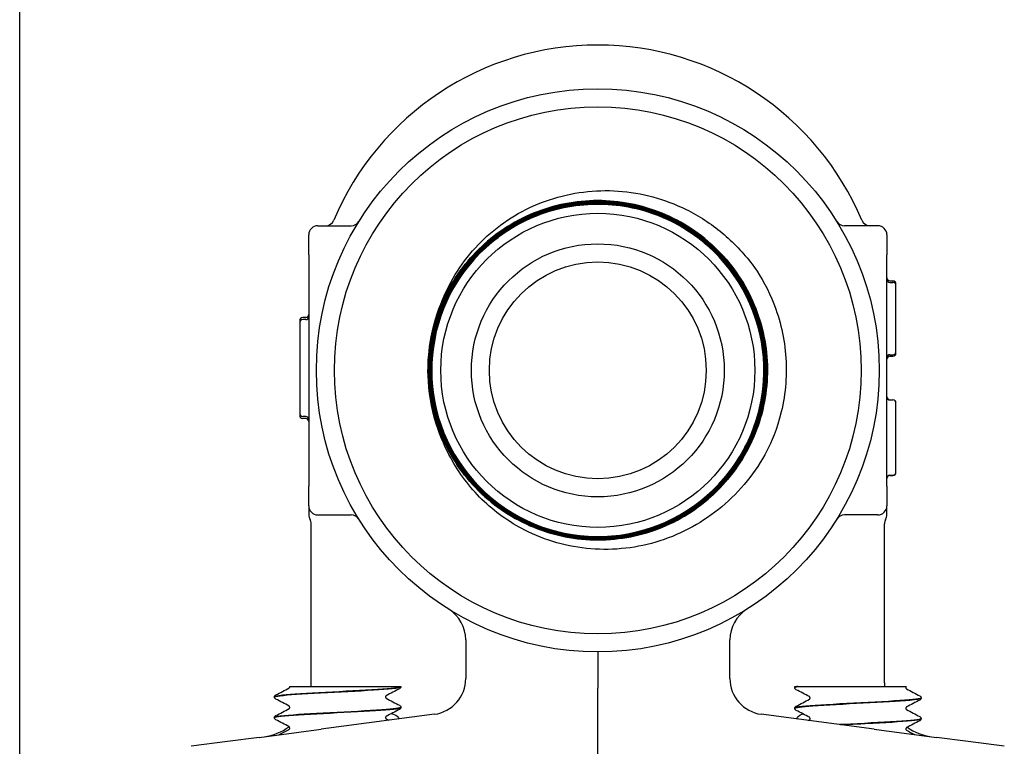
# Model space of a CAD drawing. Header units: inches. Extents: x 36 to 1719, y -84 to 1122.
# Tile 528 of 571: x 948.42 to 951.82, y 869 to 871.52. Entities that reach past the tile are written whole.
import ezdxf

# ---------------------------------------------------------------- set-up
doc = ezdxf.new("R2010")
doc.units = ezdxf.units.IN
doc.header["$LTSCALE"] = 48
doc.header["$MEASUREMENT"] = 0
doc.layers.add('Visible (ANSI)', color=7, linetype='Continuous', lineweight=30)

msp = doc.modelspace()

# ---------------------------------------------------------------- linework, layer by layer
at = {"layer": 'Visible (ANSI)'}
for p, q in [((948.41768, 864.36474), (948.41768, 888.4914)), ((949.44893, 870.8039), (949.56457, 870.8039)), ((951.38643, 870.8039), (951.27079, 870.8039)), ((949.41768, 870.7039), (949.41768, 870.77265)), ((951.41768, 870.77265), (951.41768, 870.7039)), ((949.41768, 870.7039), (949.41768, 870.57138)), ((951.41768, 870.57138), (951.41768, 870.7039)), ((951.4281, 870.61326), (951.43852, 870.61326)), ((951.4281, 870.60799), (951.43852, 870.60799)), ((949.41768, 870.57138), (949.41768, 870.03641)), ((951.41768, 870.03641), (951.41768, 870.57138)), ((951.44893, 870.59757), (951.44893, 870.60284)), ((951.44893, 870.36841), (951.44893, 870.59757)), ((949.38643, 870.47605), (949.38643, 870.46899)), ((949.38643, 870.46899), (949.38643, 870.15483)), ((949.40727, 870.48647), (949.39685, 870.48647)), ((949.40727, 870.47941), (949.39685, 870.47941)), ((951.44893, 870.36334), (951.44893, 870.36844)), ((951.4281, 870.35799), (951.43852, 870.35799)), ((951.4281, 870.35292), (951.43852, 870.35292)), ((951.4281, 870.20204), (951.43852, 870.20204)), ((951.4281, 870.20164), (951.43852, 870.20164)), ((951.44893, 870.19122), (951.44893, 870.19163)), ((951.44893, 870.07137), (951.44893, 870.19122)), ((949.38643, 870.15486), (949.38643, 870.14777)), ((949.40727, 870.14441), (949.39685, 870.14441)), ((949.40727, 870.13735), (949.39685, 870.13735)), ((951.44893, 869.95172), (951.44893, 870.07137)), ((949.41768, 870.03641), (949.41768, 869.9039)), ((951.41768, 869.9039), (951.41768, 870.03641)), ((951.4281, 869.94131), (951.43852, 869.94131)), ((951.4281, 869.9407), (951.43852, 869.9407)), ((951.44893, 869.95111), (951.44893, 869.95172)), ((949.41768, 869.83515), (949.41768, 869.9039)), ((951.41768, 869.9039), (951.41768, 869.83515)), ((949.41768, 869.83515), (949.41768, 869.80455)), ((951.41768, 869.80471), (951.41768, 869.83515)), ((949.44893, 869.8039), (949.56457, 869.8039)), ((951.38643, 869.8039), (951.27079, 869.8039)), ((949.42643, 869.22297), (949.42643, 869.77265)), ((951.40893, 869.22297), (951.40893, 869.77265)), ((949.9609, 869.37181), (949.9609, 869.23852)), ((950.87446, 869.23852), (950.87446, 869.37181)), ((950.41768, 869.33015), (950.41768, 869.20527)), ((949.35189, 869.21015), (949.35189, 869.21015)), ((949.35189, 869.21015), (949.3717, 869.21015)), ((949.3717, 869.21015), (949.70469, 869.21015)), ((949.70469, 869.21015), (949.73639, 869.21015)), ((949.73643, 869.21015), (949.73639, 869.21015)), ((949.73643, 869.20971), (949.73643, 869.21015)), ((951.09893, 869.20653), (951.09893, 869.2072)), ((951.09968, 869.21015), (951.10622, 869.21015)), ((951.10988, 869.21015), (951.10622, 869.21015)), ((951.10988, 869.21015), (951.17004, 869.21015)), ((951.17004, 869.21015), (951.48244, 869.21015)), ((951.48244, 869.21015), (951.48448, 869.21015)), ((949.29893, 869.17396), (949.29893, 869.17463)), ((950.41768, 868.4289), (950.41768, 869.20527)), ((949.73643, 869.13821), (949.73643, 869.13888)), ((951.53643, 869.17078), (951.53643, 869.17145)), ((949.85222, 869.11459), (949.4612, 869.06311)), ((951.37416, 869.06311), (950.98315, 869.11459)), ((951.09893, 869.13503), (951.09893, 869.1357)), ((949.29893, 869.10246), (949.29893, 869.10313)), ((951.53643, 869.09928), (951.53643, 869.09995)), ((949.24637, 869.03483), (949.4612, 869.06311)), ((951.37416, 869.06311), (951.58899, 869.03483)), ((949.13657, 869.02037), (949.01143, 869.0039)), ((949.24637, 869.03483), (949.13657, 869.02037)), ((951.6988, 869.02037), (951.58899, 869.03483)), ((951.82393, 869.0039), (951.6988, 869.02037))]:
    msp.add_line(p, q, dxfattribs=at)
for radius in [0.97375, 0.91125, 0.54316, 0.4375, 0.375]:
    msp.add_circle((950.41768, 870.3039), radius, dxfattribs=at)
for centre, radius, start, end in [((950.41768, 870.43765), 0.99125, 22.87693, 157.12307), ((950.41768, 870.3039), 0.57441, 319.86113, 316.72231), ((949.47561, 870.83515), 0.03125, 270, 337.12307), ((949.56457, 870.83515), 0.03125, 270, 328.08862), ((951.27079, 870.83515), 0.03125, 211.91138, 270), ((951.35975, 870.83515), 0.03125, 202.87693, 270), ((949.44893, 870.77265), 0.03125, 90, 180), ((951.38643, 870.77265), 0.03125, 0, 90), ((951.4281, 870.62367), 0.01042, 180, 270), ((951.4281, 870.61841), 0.01042, 180, 270), ((951.43852, 870.60284), 0.01042, 0, 90), ((951.43852, 870.59757), 0.01042, 0, 90), ((949.39685, 870.47605), 0.01042, 90, 180), ((949.39685, 870.46899), 0.01042, 90, 180), ((949.40727, 870.49688), 0.01042, 270, 0), ((949.40727, 870.48983), 0.01042, 270, 0), ((951.43852, 870.36841), 0.01042, 270, 0), ((951.4281, 870.34757), 0.01042, 90, 180), ((951.4281, 870.34251), 0.01042, 90, 180), ((951.43852, 870.36334), 0.01042, 270, 0), ((950.41768, 870.3039), 0.5875, 178.62118, 181.76001), ((951.4281, 870.21246), 0.01042, 180, 270), ((951.4281, 870.21205), 0.01042, 180, 270), ((951.43852, 870.19163), 0.01042, 0, 90), ((951.43852, 870.19122), 0.01042, 0, 90), ((949.39685, 870.15483), 0.01042, 180, 270), ((949.39685, 870.14777), 0.01042, 180, 270), ((949.40727, 870.13399), 0.01042, 0, 90), ((949.40727, 870.12693), 0.01042, 0, 90), ((950.41768, 870.3039), 0.57441, 316.72231, 319.86113), ((951.4281, 869.93089), 0.01042, 90, 180), ((951.4281, 869.93028), 0.01042, 90, 180), ((951.43852, 869.95172), 0.01042, 270, 0), ((951.43852, 869.95111), 0.01042, 270, 0), ((949.44893, 869.83515), 0.03125, 180, 270), ((951.38643, 869.83515), 0.03125, 270, 0), ((949.44893, 869.80454), 0.03125, 180, 210.68342), ((949.39518, 869.77265), 0.03125, 0, 30.68342), ((949.56457, 869.77265), 0.03125, 31.91138, 90), ((951.27079, 869.77265), 0.03125, 90, 148.08862), ((951.44018, 869.77265), 0.03125, 149.31658, 180), ((951.38643, 869.80454), 0.03125, 329.31658, 0), ((949.8359, 869.37181), 0.125, 0, 58.02878), ((950.99946, 869.37181), 0.125, 121.97122, 180), ((949.23893, 869.22297), 0.1875, 356.07978, 0), ((949.8359, 869.23852), 0.125, 277.5, 0), ((950.99946, 869.23852), 0.125, 180, 262.5), ((951.59643, 869.22297), 0.1875, 180, 183.92022), ((949.23893, 869.22297), 0.1875, 277.5, 306.16215), ((951.59643, 869.22297), 0.1875, 234.79985, 262.5)]:
    msp.add_arc(centre, radius, start, end, dxfattribs=at)
for points, knots in [([(949.90337, 870.59684), (949.93863, 870.66605), (949.98718, 870.72763), (950.10606, 870.82984), (950.17558, 870.86907), (950.327, 870.91938), (950.40761, 870.92946), (950.56958, 870.91832), (950.64934, 870.89668), (950.76744, 870.83845), (950.80935, 870.81125), (950.8864, 870.74737), (950.9212, 870.71082), (950.95142, 870.67062)], [0, 0, 0, 0, 0.5918694, 0.5918694, 1.1941403, 1.1941403, 1.8068093, 1.8068093, 2.4298728, 2.4298728, 2.8087072, 2.8087072, 3.1913265, 3.1913265, 3.1913265, 3.1913265]), ([(949.83046, 870.28585), (949.82814, 870.36234), (949.84079, 870.43854), (949.89458, 870.58179), (949.93521, 870.64747), (950.03936, 870.75955), (950.10187, 870.80488), (950.24076, 870.869), (950.3158, 870.88718), (950.4686, 870.89375), (950.54491, 870.88209), (950.68874, 870.83015), (950.75489, 870.79038), (950.86821, 870.68773), (950.91429, 870.62583), (950.98013, 870.48786), (950.99925, 870.41311), (951.00776, 870.2605), (950.99706, 870.18409), (950.94699, 870.03971), (950.90809, 869.9731), (950.80695, 869.85856), (950.74568, 869.81173), (950.60864, 869.74419), (950.53419, 869.72413), (950.38179, 869.7137), (950.30531, 869.72341), (950.16039, 869.77162), (950.09334, 869.80965), (949.97761, 869.90927), (949.93003, 869.9699), (949.8608, 870.10598), (949.83981, 870.18013), (949.82745, 870.33228), (949.83619, 870.40883), (949.88253, 870.55425), (949.91968, 870.62174), (950.01776, 870.73865), (950.07774, 870.78697), (950.21285, 870.85787), (950.28667, 870.87978), (950.43856, 870.89406), (950.51516, 870.8863), (950.66107, 870.84184), (950.72898, 870.80557), (950.84705, 870.70905), (950.89609, 870.64972), (950.96865, 870.51561), (950.99148, 870.44211), (951.00768, 870.29052), (951.00089, 870.21387), (950.95832, 870.06751), (950.92294, 869.99919), (950.82798, 869.87998), (950.76932, 869.83022), (950.63623, 869.75601), (950.56307, 869.73226), (950.41179, 869.71416), (950.33512, 869.71997), (950.18832, 869.76066), (950.1196, 869.79515), (949.99927, 869.88852), (949.94881, 869.94651), (949.87296, 870.07857), (949.8483, 870.15136), (949.82829, 870.3023), (949.83313, 870.379), (949.87193, 870.52621), (949.90552, 870.59531), (949.9973, 870.71674), (950.05461, 870.7679), (950.18561, 870.84537), (950.25804, 870.87093), (950.40862, 870.89284), (950.48532, 870.88898), (950.63291, 870.85207), (950.70239, 870.81938), (950.8249, 870.72921), (950.87675, 870.67259), (950.95582, 870.54267), (950.98228, 870.47061), (951.00608, 870.32042), (951.0032, 870.24373), (950.96819, 870.09577), (950.9364, 870.02593), (950.84784, 869.90237), (950.79192, 869.84984), (950.6631, 869.76918), (950.59143, 869.74182), (950.44165, 869.71614), (950.36497, 869.71804), (950.21668, 869.75115), (950.14649, 869.78203), (950.0219, 869.86896), (949.9687, 869.92417), (949.88646, 870.05188), (949.85822, 870.12315), (949.83065, 870.2725), (949.83159, 870.34914), (949.86279, 870.49774), (949.89276, 870.56828), (949.97804, 870.69388), (950.03254, 870.74774), (950.15911, 870.83153), (950.22998, 870.86066), (950.37886, 870.89011), (950.45546, 870.89014), (950.60435, 870.86084), (950.67522, 870.83179), (950.80181, 870.74816), (950.85632, 870.69438), (950.94166, 870.56896), (950.97166, 870.49852), (951.00297, 870.35012), (951.00398, 870.27357), (950.97659, 870.12442), (950.94846, 870.05324), (950.86649, 869.92568), (950.81344, 869.87052), (950.6892, 869.78366), (950.61919, 869.75279), (950.47129, 869.71962), (950.39481, 869.71764), (950.24542, 869.74312), (950.17393, 869.77033), (950.04543, 869.85062), (949.98964, 869.90293), (949.90127, 870.02599), (949.86952, 870.09555), (949.83451, 870.24293), (949.83156, 870.31932), (949.85513, 870.46893), (949.88142, 870.54071), (949.96002, 870.67014), (950.01158, 870.72655), (950.13343, 870.81642), (950.20254, 870.84902), (950.34937, 870.88587), (950.42567, 870.88978), (950.57546, 870.86813), (950.64752, 870.84277), (950.77785, 870.76587), (950.83488, 870.71506), (950.92622, 870.59444), (950.95968, 870.52579), (950.99837, 870.37954), (951.00324, 870.30334), (950.9835, 870.15338), (950.95908, 870.08105), (950.88388, 869.94984), (950.83383, 869.89222), (950.71445, 869.79941), (950.64628, 869.76511), (950.50063, 869.72459), (950.42455, 869.71876), (950.27444, 869.73658), (950.20186, 869.76007), (950.06979, 869.83355), (950.01157, 869.88284), (949.91732, 870.00095), (949.88218, 870.06864), (949.83985, 870.21367), (949.83306, 870.28963), (949.84897, 870.43984), (949.87152, 870.51267), (949.94327, 870.64557), (949.99179, 870.70438), (950.10862, 870.80006), (950.17581, 870.83602), (950.3202, 870.88016), (950.39601, 870.88792), (950.54632, 870.87392), (950.61939, 870.85231), (950.7531, 870.78229), (950.81247, 870.73456), (950.90956, 870.61902), (950.94635, 870.55233), (950.99229, 870.40861), (951.001, 870.33295), (950.98892, 870.18257), (950.96825, 870.10929), (950.89997, 869.97479), (950.85303, 869.91485), (950.73881, 869.81637), (950.67263, 869.77876), (950.52959, 869.73103), (950.4541, 869.72137), (950.30368, 869.73154), (950.23019, 869.75127), (950.09492, 869.81779), (950.03444, 869.86394), (949.93458, 869.97683), (949.89616, 870.04248), (949.84666, 870.18481), (949.83605, 870.26012), (949.8443, 870.41056), (949.86308, 870.48425), (949.92784, 870.62026), (949.97319, 870.68129), (950.08473, 870.78251), (950.14985, 870.82173), (950.29145, 870.873), (950.36657, 870.88455), (950.51701, 870.87821), (950.59088, 870.86037), (950.72761, 870.79739), (950.78917, 870.75284), (950.89172, 870.64267), (950.93174, 870.57809), (950.98477, 870.43725), (950.99727, 870.36233), (950.99283, 870.21192), (950.97594, 870.13788), (950.91474, 870.00045), (950.871, 869.93837), (950.76221, 869.8345), (950.69819, 869.79369), (950.55812, 869.73892), (950.48341, 869.72548), (950.33306, 869.72801), (950.25885, 869.74394), (950.12075, 869.80336), (950.05816, 869.84628), (949.95299, 869.95368), (949.9114, 870.01714), (949.85489, 870.15641), (949.84052, 870.23089), (949.84114, 870.38117), (949.85612, 870.45552), (949.91375, 870.59427), (949.95585, 870.65735), (950.06184, 870.76381), (950.12472, 870.80618), (950.26317, 870.8644), (950.33742, 870.87971), (950.48759, 870.881), (950.56208, 870.86696), (950.70146, 870.81113), (950.76503, 870.76987), (950.87275, 870.66531), (950.91588, 870.60301), (950.97582, 870.46539), (950.99206, 870.39139), (950.99524, 870.24135), (950.98216, 870.16674), (950.92814, 870.02675), (950.88771, 869.96271), (950.78459, 869.85374), (950.72288, 869.80985), (950.58613, 869.74821), (950.51239, 869.73105), (950.36249, 869.72597), (950.28777, 869.73809), (950.1472, 869.79031), (950.08269, 869.82989), (949.9725, 869.93156), (949.92786, 869.99266), (949.86454, 870.12854), (949.84646, 870.20201), (949.83948, 870.35173), (949.85065, 870.42655), (949.90104, 870.56768), (949.93978, 870.63264), (950.03998, 870.74404), (950.10047, 870.78942), (950.23545, 870.85441), (950.30863, 870.87341), (950.45815, 870.88228), (950.53306, 870.87207), (950.67472, 870.8235), (950.74013, 870.78561), (950.85272, 870.6869), (950.89883, 870.62702), (950.96548, 870.49297), (950.9854, 870.42008), (950.99615, 870.27078), (950.98689, 870.1958), (950.94052, 870.05475), (950.90429, 869.98987), (950.85681, 869.93361)], [0, 0, 0, 0, 0.5832189, 0.5832189, 1.1663464, 1.1663464, 1.7493825, 1.7493825, 2.3323271, 2.3323271, 2.9151804, 2.9151804, 3.4979422, 3.4979422, 4.0806126, 4.0806126, 4.6631916, 4.6631916, 5.2456792, 5.2456792, 5.8280754, 5.8280754, 6.4103801, 6.4103801, 6.9925935, 6.9925935, 7.5747154, 7.5747154, 8.1567459, 8.1567459, 8.738685, 8.738685, 9.3205327, 9.3205327, 9.9022889, 9.9022889, 10.4839537, 10.4839537, 11.0655271, 11.0655271, 11.6470091, 11.6470091, 12.2283997, 12.2283997, 12.8096989, 12.8096989, 13.3909066, 13.3909066, 13.9720229, 13.9720229, 14.5530478, 14.5530478, 15.1339813, 15.1339813, 15.7148233, 15.7148233, 16.295574, 16.295574, 16.8762332, 16.8762332, 17.456801, 17.456801, 18.0372773, 18.0372773, 18.6176623, 18.6176623, 19.1979558, 19.1979558, 19.7781579, 19.7781579, 20.3582685, 20.3582685, 20.9382878, 20.9382878, 21.5182156, 21.5182156, 22.098052, 22.098052, 22.677797, 22.677797, 23.2574505, 23.2574505, 23.8370126, 23.8370126, 24.4164833, 24.4164833, 24.9958626, 24.9958626, 25.5751504, 25.5751504, 26.1543469, 26.1543469, 26.7334519, 26.7334519, 27.3124654, 27.3124654, 27.8913876, 27.8913876, 28.4702183, 28.4702183, 29.0489575, 29.0489575, 29.6276054, 29.6276054, 30.2061618, 30.2061618, 30.7846268, 30.7846268, 31.3630004, 31.3630004, 31.9412825, 31.9412825, 32.5194732, 32.5194732, 33.0975725, 33.0975725, 33.6755803, 33.6755803, 34.2534967, 34.2534967, 34.8313217, 34.8313217, 35.4090552, 35.4090552, 35.9866974, 35.9866974, 36.564248, 36.564248, 37.1417073, 37.1417073, 37.7190751, 37.7190751, 38.2963515, 38.2963515, 38.8735364, 38.8735364, 39.45063, 39.45063, 40.027632, 40.027632, 40.6045427, 40.6045427, 41.1813619, 41.1813619, 41.7580897, 41.7580897, 42.334726, 42.334726, 42.9112709, 42.9112709, 43.4877244, 43.4877244, 44.0640864, 44.0640864, 44.640357, 44.640357, 45.2165362, 45.2165362, 45.7926239, 45.7926239, 46.3686202, 46.3686202, 46.9445251, 46.9445251, 47.5203385, 47.5203385, 48.0960604, 48.0960604, 48.671691, 48.671691, 49.2472301, 49.2472301, 49.8226777, 49.8226777, 50.398034, 50.398034, 50.9732987, 50.9732987, 51.5484721, 51.5484721, 52.123554, 52.123554, 52.6985444, 52.6985444, 53.2734434, 53.2734434, 53.848251, 53.848251, 54.4229671, 54.4229671, 54.9975918, 54.9975918, 55.5721251, 55.5721251, 56.1465669, 56.1465669, 56.7209172, 56.7209172, 57.2951761, 57.2951761, 57.8693436, 57.8693436, 58.4434196, 58.4434196, 59.0174042, 59.0174042, 59.5912974, 59.5912974, 60.1650991, 60.1650991, 60.7388093, 60.7388093, 61.3124281, 61.3124281, 61.8859555, 61.8859555, 62.4593914, 62.4593914, 63.0327359, 63.0327359, 63.6059889, 63.6059889, 64.1791505, 64.1791505, 64.7522206, 64.7522206, 65.3251993, 65.3251993, 65.8980865, 65.8980865, 66.4708823, 66.4708823, 67.0435866, 67.0435866, 67.6161995, 67.6161995, 68.1887209, 68.1887209, 68.7611509, 68.7611509, 69.3334894, 69.3334894, 69.9057365, 69.9057365, 70.4778922, 70.4778922, 71.0499563, 71.0499563, 71.6219291, 71.6219291, 72.1938104, 72.1938104, 72.7656002, 72.7656002, 73.3372986, 73.3372986, 73.9089055, 73.9089055, 74.480421, 74.480421, 75.051845, 75.051845, 75.6231776, 75.6231776, 76.1944187, 76.1944187, 76.7655683, 76.7655683, 77.3366265, 77.3366265, 77.9075933, 77.9075933, 78.4784686, 78.4784686, 79.0492524, 79.0492524, 79.6199448, 79.6199448, 80.1815227, 80.1815227, 80.1815227, 80.1815227]), ([(950.83587, 869.91012), (950.85896, 869.93461), (950.8799, 869.96115), (950.93941, 870.05204), (950.96777, 870.12206), (950.99606, 870.26903), (950.99571, 870.34459), (950.96606, 870.49132), (950.93704, 870.56109), (950.85388, 870.68559), (950.80053, 870.73913), (950.6763, 870.82273), (950.6066, 870.852), (950.4599, 870.88217), (950.3843, 870.88278), (950.23711, 870.85497), (950.16692, 870.82682), (950.0413, 870.74519), (949.98706, 870.69248), (949.90183, 870.56924), (949.87166, 870.49987), (949.83961, 870.35347), (949.83805, 870.27783), (949.864, 870.1302), (949.89128, 870.05963), (949.97137, 869.93289), (950.02341, 869.87795), (950.14565, 869.79111), (950.21467, 869.76005), (950.36075, 869.72613), (950.43641, 869.7236), (950.58445, 869.7477), (950.65542, 869.7741), (950.78324, 869.85262), (950.83887, 869.904), (950.92731, 870.0252), (950.95927, 870.09387), (950.99506, 870.23961), (950.99855, 870.31528), (950.97632, 870.46371), (950.9508, 870.53505), (950.87385, 870.66394), (950.82315, 870.72026), (950.703, 870.81029), (950.6347, 870.84313), (950.48933, 870.8808), (950.41366, 870.88525), (950.26486, 870.86488), (950.19316, 870.84026), (950.06321, 870.7649), (950.00622, 870.71488), (949.91462, 870.5958), (949.88089, 870.52787), (949.84136, 870.3829), (949.83595, 870.30725), (949.85444, 870.1581), (949.87817, 870.08604), (949.95192, 869.95507), (950.00125, 869.89742), (950.11923, 869.80425), (950.18677, 869.76964), (950.33132, 869.72825), (950.40695, 869.72188), (950.55642, 869.73848), (950.62882, 869.76131), (950.7608, 869.83345), (950.81911, 869.88207), (950.91383, 869.99894), (950.94932, 870.06608), (950.99256, 870.21019), (950.9999, 870.28578), (950.98518, 870.43554), (950.96325, 870.50827), (950.89275, 870.64124), (950.84484, 870.70021), (950.7291, 870.79646), (950.66238, 870.83282), (950.51874, 870.87792), (950.44319, 870.88622), (950.29316, 870.87339), (950.22011, 870.85237), (950.08617, 870.78352), (950.02656, 870.73633), (949.92879, 870.62175), (949.89156, 870.55545), (949.84461, 870.41229), (949.83535, 870.33681), (949.84629, 870.18653), (949.86639, 870.11317), (949.93358, 869.97828), (949.98004, 869.91804), (950.09345, 869.81875), (950.15932, 869.78066), (950.30196, 869.73188), (950.37736, 869.72165), (950.52787, 869.73069), (950.60153, 869.74987), (950.73735, 869.81539), (950.79821, 869.86111), (950.89899, 869.97333), (950.93794, 870.03875), (950.98856, 870.18085), (950.99975, 870.25617), (950.99262, 870.40688), (950.97436, 870.48082), (950.91052, 870.61755), (950.86555, 870.67903), (950.75455, 870.78129), (950.68958, 870.82109), (950.54804, 870.87354), (950.47282, 870.88569), (950.32194, 870.88047), (950.24772, 870.86314), (950.11011, 870.801), (950.04802, 870.75678), (949.94429, 870.64701), (949.90365, 870.58251), (949.84937, 870.44156), (949.83626, 870.36645), (949.83957, 870.21541), (949.85597, 870.14094), (949.9164, 870.00245), (949.95986, 869.93977), (950.06837, 869.83459), (950.13238, 869.79311), (950.27273, 869.73701), (950.34772, 869.72293), (950.49888, 869.72433), (950.57361, 869.7398), (950.71294, 869.7985), (950.77621, 869.84119), (950.88282, 869.94843), (950.92514, 870.01196), (950.98306, 870.15167), (950.99809, 870.22653), (950.99861, 870.37779), (950.98408, 870.45276), (950.92711, 870.59291), (950.8852, 870.65676), (950.77925, 870.76479), (950.71623, 870.80794), (950.57717, 870.86766), (950.50246, 870.88365), (950.35112, 870.88609), (950.27592, 870.87251), (950.13497, 870.81728), (950.07056, 870.77616), (949.96111, 870.67152), (949.91714, 870.60901), (949.85562, 870.47063), (949.83867, 870.39608), (949.83431, 870.24468), (949.84695, 870.16928), (949.90042, 870.02754), (949.94075, 869.96257), (950.04406, 869.85174), (950.10605, 869.80694), (950.24373, 869.74363), (950.3181, 869.72573), (950.46953, 869.71945), (950.54514, 869.73113), (950.68763, 869.78283), (950.75315, 869.82236), (950.86536, 869.92432), (950.91097, 869.98578), (950.97606, 870.12273), (950.99491, 870.19692), (951.00312, 870.34836), (950.99239, 870.42416), (950.94247, 870.56739), (950.90375, 870.63345), (950.80315, 870.74701), (950.74224, 870.79343), (950.60603, 870.86029), (950.53205, 870.8801), (950.38063, 870.89023), (950.30465, 870.88046), (950.1607, 870.83232), (950.09411, 870.79442), (949.97921, 870.69521), (949.932, 870.63485), (949.86336, 870.49942), (949.84261, 870.42564), (949.83054, 870.27426), (949.83936, 870.19812), (949.8857, 870.05348), (949.92278, 869.98637), (950.02058, 869.87014), (950.08038, 869.82214), (950.21502, 869.75175), (950.28857, 869.73004), (950.43988, 869.71605), (950.51618, 869.72391), (950.66149, 869.76843), (950.72911, 869.80468), (950.84664, 869.90107), (950.89543, 869.96029), (950.96757, 870.09411), (950.99022, 870.16743), (951.00614, 870.31865), (950.99925, 870.39509), (950.95654, 870.54105), (950.92113, 870.60916), (950.82618, 870.72799), (950.76755, 870.77756), (950.63457, 870.85144), (950.56149, 870.87503), (950.41039, 870.89288), (950.33382, 870.88695), (950.18723, 870.84607), (950.11863, 870.81151), (949.99854, 870.71801), (949.94819, 870.65998), (949.87259, 870.52786), (949.84805, 870.45504), (949.82828, 870.30408), (949.83323, 870.22738), (949.87227, 870.0802), (949.90599, 870.01112), (949.99801, 869.88977), (950.05544, 869.83867), (950.18668, 869.76134), (950.25923, 869.73586), (950.41002, 869.71416), (950.48682, 869.71815), (950.63458, 869.75534), (950.70413, 869.7882), (950.82671, 869.87873), (950.87858, 869.93555), (950.95761, 870.06588), (950.98402, 870.13814), (951.00765, 870.28874), (951.00464, 870.36564), (950.9693, 870.51395), (950.93731, 870.58396), (950.84828, 870.70776), (950.79209, 870.76038), (950.66269, 870.84111), (950.59072, 870.86845), (950.44033, 870.89401), (950.36336, 870.89197), (950.21451, 870.85849), (950.14406, 870.82737), (950.01906, 870.73986), (949.9657, 870.68431), (949.88327, 870.55587), (949.855, 870.4842), (949.82753, 870.33405), (949.82859, 870.25701), (949.8602, 870.10765), (949.89044, 870.03677), (949.97641, 869.91058), (950.03132, 869.85649), (950.15879, 869.77239), (950.23013, 869.74319), (950.38002, 869.71379), (950.45712, 869.71388), (950.60696, 869.74361), (950.67827, 869.77297), (950.80561, 869.85738), (950.86044, 869.91163), (950.9462, 870.03811), (950.97632, 870.10913), (951.00764, 870.25872), (951.00853, 870.33586), (950.98069, 870.48617), (950.95222, 870.55789), (950.86937, 870.68638), (950.81579, 870.74192), (950.69033, 870.82934), (950.61966, 870.86038), (950.47038, 870.89361), (950.3932, 870.89549), (950.24246, 870.86954), (950.17034, 870.84196), (950.04072, 870.7607), (949.98447, 870.70779), (949.90587, 870.59799), (949.8791, 870.54557), (949.84196, 870.43454), (949.83178, 870.37656), (949.83035, 870.31803)], [24.7442257, 24.7442257, 24.7442257, 24.7442257, 25.0019287, 25.0019287, 25.572211, 25.572211, 26.1425846, 26.1425846, 26.7130496, 26.7130496, 27.283606, 27.283606, 27.8542538, 27.8542538, 28.4249929, 28.4249929, 28.9958235, 28.9958235, 29.5667455, 29.5667455, 30.1377589, 30.1377589, 30.7088637, 30.7088637, 31.2800598, 31.2800598, 31.8513474, 31.8513474, 32.4227264, 32.4227264, 32.9941967, 32.9941967, 33.5657585, 33.5657585, 34.1374116, 34.1374116, 34.7091561, 34.7091561, 35.2809921, 35.2809921, 35.8529194, 35.8529194, 36.4249381, 36.4249381, 36.9970482, 36.9970482, 37.5692497, 37.5692497, 38.1415426, 38.1415426, 38.7139268, 38.7139268, 39.2864025, 39.2864025, 39.8589696, 39.8589696, 40.431628, 40.431628, 41.0043778, 41.0043778, 41.5772191, 41.5772191, 42.1501517, 42.1501517, 42.7231757, 42.7231757, 43.2962911, 43.2962911, 43.8694978, 43.8694978, 44.442796, 44.442796, 45.0161856, 45.0161856, 45.5896665, 45.5896665, 46.1632388, 46.1632388, 46.7369025, 46.7369025, 47.3106576, 47.3106576, 47.8845041, 47.8845041, 48.458442, 48.458442, 49.0324712, 49.0324712, 49.6065919, 49.6065919, 50.1808039, 50.1808039, 50.7551073, 50.7551073, 51.3295021, 51.3295021, 51.9039883, 51.9039883, 52.4785658, 52.4785658, 53.0532348, 53.0532348, 53.6279951, 53.6279951, 54.2028468, 54.2028468, 54.7777899, 54.7777899, 55.3528244, 55.3528244, 55.9279502, 55.9279502, 56.5031675, 56.5031675, 57.0784761, 57.0784761, 57.6538761, 57.6538761, 58.2293675, 58.2293675, 58.8049502, 58.8049502, 59.3806244, 59.3806244, 59.9563899, 59.9563899, 60.5322468, 60.5322468, 61.1081951, 61.1081951, 61.6842347, 61.6842347, 62.2603657, 62.2603657, 62.8365881, 62.8365881, 63.4129019, 63.4129019, 63.9893071, 63.9893071, 64.5658036, 64.5658036, 65.1423916, 65.1423916, 65.7190709, 65.7190709, 66.2958415, 66.2958415, 66.8727036, 66.8727036, 67.449657, 67.449657, 68.0267018, 68.0267018, 68.603838, 68.603838, 69.1810655, 69.1810655, 69.7583844, 69.7583844, 70.3357947, 70.3357947, 70.9132964, 70.9132964, 71.4908894, 71.4908894, 72.0685738, 72.0685738, 72.6463496, 72.6463496, 73.2242168, 73.2242168, 73.8021753, 73.8021753, 74.3802252, 74.3802252, 74.9583665, 74.9583665, 75.5365991, 75.5365991, 76.1149231, 76.1149231, 76.6933385, 76.6933385, 77.2718453, 77.2718453, 77.8504434, 77.8504434, 78.4291329, 78.4291329, 79.0079138, 79.0079138, 79.586786, 79.586786, 80.1657496, 80.1657496, 80.7448046, 80.7448046, 81.3239509, 81.3239509, 81.9031886, 81.9031886, 82.4825177, 82.4825177, 83.0619381, 83.0619381, 83.6414499, 83.6414499, 84.2210531, 84.2210531, 84.8007477, 84.8007477, 85.3805336, 85.3805336, 85.9604108, 85.9604108, 86.5403795, 86.5403795, 87.1204395, 87.1204395, 87.7005908, 87.7005908, 88.2808336, 88.2808336, 88.8611677, 88.8611677, 89.4415931, 89.4415931, 90.0221099, 90.0221099, 90.6027181, 90.6027181, 91.1834177, 91.1834177, 91.7642086, 91.7642086, 92.3450909, 92.3450909, 92.9260645, 92.9260645, 93.5071295, 93.5071295, 94.0882858, 94.0882858, 94.6695336, 94.6695336, 95.2508726, 95.2508726, 95.8323031, 95.8323031, 96.4138249, 96.4138249, 96.995438, 96.995438, 97.5771426, 97.5771426, 98.1589384, 98.1589384, 98.7408257, 98.7408257, 99.3228043, 99.3228043, 99.9048742, 99.9048742, 100.4870355, 100.4870355, 101.0692882, 101.0692882, 101.6516322, 101.6516322, 102.2340676, 102.2340676, 102.8165944, 102.8165944, 103.3992125, 103.3992125, 103.9819219, 103.9819219, 104.4277936, 104.4277936, 104.8737194, 104.8737194, 104.8737194, 104.8737194]), ([(950.95142, 870.67062), (950.97365, 870.64104), (950.99845, 870.60105), (951.04574, 870.48982), (951.06174, 870.42496), (951.06733, 870.35895)], [0, 0, 0, 0, 0.28196185, 0.28196185, 0.6226335, 0.6226335, 0.6226335, 0.6226335]), ([(949.83035, 870.31803), (949.83162, 870.37308), (949.8403, 870.42754), (949.87118, 870.53093), (949.88978, 870.57018), (949.90337, 870.59684)], [0.03549164, 0.03549164, 0.03549164, 0.03549164, 0.45566772, 0.45566772, 0.85591276, 0.85591276, 0.85591276, 0.85591276]), ([(951.06733, 870.35895), (951.07298, 870.2923), (951.06798, 870.22503), (951.03803, 870.10027), (951.01763, 870.05458), (951.00247, 870.02573)], [0, 0, 0, 0, 0.50969402, 0.50969402, 0.97918413, 0.97918413, 0.97918413, 0.97918413]), ([(949.90864, 870.00189), (949.89353, 870.03008), (949.87377, 870.07043), (949.84133, 870.17523), (949.83212, 870.23022), (949.83046, 870.28585)], [0, 0, 0, 0, 0.24378304, 0.24378304, 0.49639854, 0.49639854, 0.49639854, 0.49639854]), ([(951.00247, 870.02573), (950.96358, 869.9517), (950.91071, 869.88592), (950.78355, 869.77933), (950.71082, 869.73918), (950.5552, 869.68965), (950.47398, 869.68027), (950.31382, 869.69331), (950.23638, 869.71511), (950.11077, 869.77902), (950.06071, 869.8149), (949.97374, 869.90003), (949.93719, 869.94861), (949.90864, 870.00189)], [0, 0, 0, 0, 0.637222, 0.637222, 1.2647089, 1.2647089, 1.8824576, 1.8824576, 2.490465, 2.490465, 2.9578106, 2.9578106, 3.4191938, 3.4191938, 3.4191938, 3.4191938]), ([(949.29893, 869.17393), (949.29885, 869.17721), (949.32741, 869.18049), (949.3752, 869.18376), (949.42353, 869.18708), (949.49059, 869.19039), (949.55343, 869.1937), (949.61657, 869.19703), (949.67424, 869.20036), (949.70653, 869.20369), (949.726, 869.2057), (949.7364, 869.2077), (949.73643, 869.20971)], [-9.4333151, -9.4333151, -9.4333151, -9.4333151, -8.569564, -8.569564, -8.569564, -7.6960367, -7.6960367, -7.6960367, -6.8183862, -6.8183862, -6.8183862, -6.2894058, -6.2894058, -6.2894058, -6.2894058]), ([(949.73639, 869.21015), (949.73509, 869.20684), (949.70454, 869.20354), (949.65513, 869.20024), (949.60572, 869.19693), (949.53838, 869.19363), (949.47603, 869.19032), (949.41369, 869.18702), (949.3575, 869.18372), (949.32659, 869.18041), (949.30855, 869.17849), (949.29932, 869.17656), (949.29924, 869.17463)], [0.0265881, 0.0265881, 0.0265881, 0.0265881, 0.8976269, 0.8976269, 0.8976269, 1.7685955, 1.7685955, 1.7685955, 2.6394946, 2.6394946, 2.6394946, 3.1478132, 3.1478132, 3.1478132, 3.1478132]), ([(949.34966, 869.20555), (949.34966, 869.20555), (949.3499, 869.20564), (949.35066, 869.20644), (949.35102, 869.20689), (949.35165, 869.20822), (949.35189, 869.20913), (949.35189, 869.21005)], [0.002645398, 0.002645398, 0.002645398, 0.002645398, 0.027589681, 0.027589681, 0.042171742, 0.042171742, 0.057287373, 0.057287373, 0.057287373, 0.057287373]), ([(949.73643, 869.20968), (949.73637, 869.20823), (949.73582, 869.20686), (949.73458, 869.20498), (949.73391, 869.20437), (949.73275, 869.20348), (949.73223, 869.20317), (949.73172, 869.2029)], [0, 0, 0, 0, 0.020588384, 0.020588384, 0.04017257, 0.04017257, 0.058516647, 0.058516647, 0.058516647, 0.058516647]), ([(949.29893, 869.17466), (949.299, 869.17611), (949.29954, 869.17748), (949.30079, 869.17936), (949.30145, 869.17997), (949.30261, 869.18086), (949.30314, 869.18117), (949.30364, 869.18144)], [0, 0, 0, 0, 0.020588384, 0.020588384, 0.04017257, 0.04017257, 0.058516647, 0.058516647, 0.058516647, 0.058516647]), ([(949.30364, 869.16715), (949.30286, 869.16756), (949.30201, 869.16806), (949.30061, 869.16951), (949.30012, 869.17015), (949.29929, 869.1718), (949.29898, 869.17285), (949.29893, 869.17393)], [0, 0, 0, 0, 0.028459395, 0.028459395, 0.043235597, 0.043235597, 0.058545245, 0.058545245, 0.058545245, 0.058545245]), ([(949.6857, 869.17879), (949.6857, 869.17879), (949.68546, 869.1787), (949.68471, 869.1779), (949.68434, 869.17745), (949.68371, 869.17612), (949.68348, 869.17521), (949.68348, 869.1743)], [0.002645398, 0.002645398, 0.002645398, 0.002645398, 0.027589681, 0.027589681, 0.042171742, 0.042171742, 0.057287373, 0.057287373, 0.057287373, 0.057287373]), ([(949.68348, 869.1743), (949.68348, 869.17291), (949.68404, 869.17162), (949.68498, 869.17033), (949.68533, 869.17006), (949.68564, 869.16983), (949.6857, 869.1698), (949.6857, 869.1698)], [0, 0, 0, 0, 0.022828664, 0.022828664, 0.041633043, 0.041633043, 0.054614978, 0.054614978, 0.054614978, 0.054614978]), ([(951.10364, 869.19973), (951.10286, 869.20014), (951.10201, 869.20063), (951.10061, 869.20208), (951.10012, 869.20272), (951.09929, 869.20437), (951.09898, 869.20542), (951.09893, 869.20651)], [0, 0, 0, 0, 0.028459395, 0.028459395, 0.043235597, 0.043235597, 0.058545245, 0.058545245, 0.058545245, 0.058545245]), ([(951.15189, 869.17112), (951.15189, 869.1725), (951.15132, 869.17379), (951.15039, 869.17508), (951.15003, 869.17535), (951.14972, 869.17558), (951.14966, 869.17561), (951.14966, 869.17561)], [0, 0, 0, 0, 0.022828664, 0.022828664, 0.041633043, 0.041633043, 0.054614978, 0.054614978, 0.054614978, 0.054614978]), ([(951.48348, 869.20687), (951.48348, 869.20548), (951.48404, 869.20419), (951.48498, 869.2029), (951.48533, 869.20263), (951.48564, 869.2024), (951.4857, 869.20237), (951.4857, 869.20237)], [0, 0, 0, 0, 0.022828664, 0.022828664, 0.041633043, 0.041633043, 0.054614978, 0.054614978, 0.054614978, 0.054614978]), ([(951.53172, 869.17826), (951.53251, 869.17785), (951.53335, 869.17735), (951.53475, 869.1759), (951.53525, 869.17527), (951.53608, 869.17361), (951.53638, 869.17256), (951.53643, 869.17148)], [0, 0, 0, 0, 0.028459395, 0.028459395, 0.043235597, 0.043235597, 0.058545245, 0.058545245, 0.058545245, 0.058545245]), ([(949.73638, 869.13891), (949.73627, 869.13586), (949.71203, 869.13282), (949.67004, 869.12977), (949.62353, 869.1264), (949.55621, 869.12303), (949.49186, 869.11966), (949.4279, 869.11631), (949.36812, 869.11296), (949.33341, 869.10961), (949.31105, 869.10745), (949.29937, 869.10529), (949.29922, 869.10313)], [6.2870892, 6.2870892, 6.2870892, 6.2870892, 7.0897201, 7.0897201, 7.0897201, 7.9785276, 7.9785276, 7.9785276, 8.8619138, 8.8619138, 8.8619138, 9.4309985, 9.4309985, 9.4309985, 9.4309985]), ([(949.35189, 869.13855), (949.35189, 869.13993), (949.35132, 869.14122), (949.35039, 869.14251), (949.35003, 869.14278), (949.34972, 869.14301), (949.34966, 869.14304), (949.34966, 869.14304)], [0, 0, 0, 0, 0.022828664, 0.022828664, 0.041633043, 0.041633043, 0.054614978, 0.054614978, 0.054614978, 0.054614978]), ([(949.73172, 869.14569), (949.73251, 869.14528), (949.73335, 869.14478), (949.73475, 869.14333), (949.73525, 869.14269), (949.73608, 869.14104), (949.73638, 869.13999), (949.73643, 869.13891)], [0, 0, 0, 0, 0.028459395, 0.028459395, 0.043235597, 0.043235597, 0.058545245, 0.058545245, 0.058545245, 0.058545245]), ([(951.09893, 869.13573), (951.099, 869.13718), (951.09954, 869.13855), (951.10079, 869.14043), (951.10145, 869.14104), (951.10261, 869.14193), (951.10314, 869.14224), (951.10364, 869.14251)], [0, 0, 0, 0, 0.020588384, 0.020588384, 0.04017257, 0.04017257, 0.058516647, 0.058516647, 0.058516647, 0.058516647]), ([(951.09899, 869.13501), (951.0991, 869.13797), (951.12192, 869.14092), (951.16184, 869.14388), (951.20675, 869.14721), (951.27245, 869.15054), (951.33622, 869.15387), (951.39976, 869.15719), (951.4602, 869.16051), (951.49681, 869.16383), (951.5224, 869.16614), (951.536, 869.16846), (951.53621, 869.17078)], [-12.8541981, -12.8541981, -12.8541981, -12.8541981, -12.0740419, -12.0740419, -12.0740419, -11.1962178, -11.1962178, -11.1962178, -10.321672, -10.321672, -10.321672, -9.7102888, -9.7102888, -9.7102888, -9.7102888]), ([(951.53639, 869.17148), (951.53643, 869.17115), (951.53619, 869.17083), (951.53567, 869.1705), (951.5304, 869.1672), (951.49601, 869.1639), (951.44422, 869.1606), (951.39009, 869.15714), (951.31799, 869.15369), (951.25447, 869.15024), (951.19144, 869.14682), (951.13822, 869.14339), (951.11412, 869.13997), (951.10411, 869.13854), (951.09921, 869.13712), (951.09927, 869.1357)], [3.4247869, 3.4247869, 3.4247869, 3.4247869, 3.5103246, 3.5103246, 3.5103246, 4.381086, 4.381086, 4.381086, 5.2910547, 5.2910547, 5.2910547, 6.1939142, 6.1939142, 6.1939142, 6.5686962, 6.5686962, 6.5686962, 6.5686962]), ([(951.14966, 869.16662), (951.14966, 869.16662), (951.1499, 869.16671), (951.15066, 869.16751), (951.15102, 869.16796), (951.15165, 869.1693), (951.15189, 869.1702), (951.15189, 869.17112)], [0.002645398, 0.002645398, 0.002645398, 0.002645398, 0.027589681, 0.027589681, 0.042171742, 0.042171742, 0.057287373, 0.057287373, 0.057287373, 0.057287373]), ([(951.4857, 869.13986), (951.4857, 869.13986), (951.48546, 869.13977), (951.48471, 869.13897), (951.48434, 869.13852), (951.48371, 869.13719), (951.48348, 869.13628), (951.48348, 869.13537)], [0.002645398, 0.002645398, 0.002645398, 0.002645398, 0.027589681, 0.027589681, 0.042171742, 0.042171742, 0.057287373, 0.057287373, 0.057287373, 0.057287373]), ([(951.53643, 869.17076), (951.53637, 869.1693), (951.53582, 869.16793), (951.53458, 869.16605), (951.53391, 869.16544), (951.53275, 869.16455), (951.53223, 869.16424), (951.53172, 869.16398)], [0, 0, 0, 0, 0.020588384, 0.020588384, 0.04017257, 0.04017257, 0.058516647, 0.058516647, 0.058516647, 0.058516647]), ([(949.29893, 869.10316), (949.299, 869.10461), (949.29954, 869.10598), (949.30079, 869.10786), (949.30145, 869.10847), (949.30261, 869.10936), (949.30314, 869.10967), (949.30364, 869.10994)], [0, 0, 0, 0, 0.020588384, 0.020588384, 0.04017257, 0.04017257, 0.058516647, 0.058516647, 0.058516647, 0.058516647]), ([(949.29903, 869.10243), (949.29895, 869.10298), (949.29964, 869.10353), (949.30112, 869.10407), (949.3101, 869.10739), (949.34817, 869.1107), (949.40229, 869.11401), (949.45632, 869.11732), (949.52534, 869.12063), (949.58578, 869.12394), (949.64614, 869.12724), (949.69683, 869.13055), (949.72057, 869.13385), (949.73102, 869.1353), (949.73615, 869.13676), (949.7361, 869.13821)], [-15.7165004, -15.7165004, -15.7165004, -15.7165004, -15.5726718, -15.5726718, -15.5726718, -14.6990684, -14.6990684, -14.6990684, -13.8268003, -13.8268003, -13.8268003, -12.9557305, -12.9557305, -12.9557305, -12.5725911, -12.5725911, -12.5725911, -12.5725911]), ([(949.34966, 869.13405), (949.34966, 869.13405), (949.3499, 869.13414), (949.35066, 869.13494), (949.35102, 869.13539), (949.35165, 869.13672), (949.35189, 869.13763), (949.35189, 869.13855)], [0.002645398, 0.002645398, 0.002645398, 0.002645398, 0.027589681, 0.027589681, 0.042171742, 0.042171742, 0.057287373, 0.057287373, 0.057287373, 0.057287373]), ([(949.6857, 869.10729), (949.6857, 869.10729), (949.68546, 869.1072), (949.68471, 869.1064), (949.68434, 869.10595), (949.68371, 869.10462), (949.68348, 869.10371), (949.68348, 869.1028)], [0.002645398, 0.002645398, 0.002645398, 0.002645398, 0.027589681, 0.027589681, 0.042171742, 0.042171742, 0.057287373, 0.057287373, 0.057287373, 0.057287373]), ([(949.70488, 869.11735), (949.70579, 869.11708), (949.70667, 869.1168), (949.71643, 869.11344), (949.72269, 869.10916), (949.72988, 869.10164), (949.73028, 869.09854), (949.72719, 869.09813)], [0.70381996, 0.70381996, 0.70381996, 0.70381996, 0.71949334, 0.71949334, 0.88239765, 0.88239765, 1.0591032, 1.0591032, 1.0591032, 1.0591032]), ([(949.73643, 869.13818), (949.73637, 869.13673), (949.73582, 869.13536), (949.73458, 869.13348), (949.73391, 869.13287), (949.73275, 869.13198), (949.73223, 869.13167), (949.73172, 869.1314)], [0, 0, 0, 0, 0.020588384, 0.020588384, 0.04017257, 0.04017257, 0.058516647, 0.058516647, 0.058516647, 0.058516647]), ([(951.10364, 869.12823), (951.10286, 869.12864), (951.10201, 869.12913), (951.10061, 869.13058), (951.10012, 869.13122), (951.09929, 869.13287), (951.09898, 869.13392), (951.09893, 869.13501)], [0, 0, 0, 0, 0.028459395, 0.028459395, 0.043235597, 0.043235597, 0.058545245, 0.058545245, 0.058545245, 0.058545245]), ([(951.10817, 869.09813), (951.1067, 869.09832), (951.10602, 869.09912), (951.10639, 869.10369), (951.11254, 869.1101), (951.12443, 869.11523), (951.12556, 869.11569), (951.12676, 869.11612)], [0, 0, 0, 0, 0.08181539, 0.08181539, 0.30693367, 0.30693367, 0.32918333, 0.32918333, 0.32918333, 0.32918333]), ([(951.48348, 869.13537), (951.48348, 869.13398), (951.48404, 869.13269), (951.48498, 869.1314), (951.48533, 869.13113), (951.48564, 869.1309), (951.4857, 869.13087), (951.4857, 869.13087)], [0, 0, 0, 0, 0.022828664, 0.022828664, 0.041633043, 0.041633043, 0.054614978, 0.054614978, 0.054614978, 0.054614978]), ([(951.53172, 869.10676), (951.53251, 869.10635), (951.53335, 869.10585), (951.53475, 869.1044), (951.53525, 869.10377), (951.53608, 869.10211), (951.53638, 869.10106), (951.53643, 869.09998)], [0, 0, 0, 0, 0.028459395, 0.028459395, 0.043235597, 0.043235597, 0.058545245, 0.058545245, 0.058545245, 0.058545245]), ([(949.30364, 869.09565), (949.30286, 869.09606), (949.30201, 869.09656), (949.30061, 869.09801), (949.30012, 869.09865), (949.29929, 869.1003), (949.29898, 869.10135), (949.29893, 869.10243)], [0, 0, 0, 0, 0.028459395, 0.028459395, 0.043235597, 0.043235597, 0.058545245, 0.058545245, 0.058545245, 0.058545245]), ([(949.35189, 869.06705), (949.35189, 869.06843), (949.35132, 869.06972), (949.35039, 869.07101), (949.35003, 869.07128), (949.34972, 869.07151), (949.34966, 869.07154), (949.34966, 869.07154)], [0, 0, 0, 0, 0.022828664, 0.022828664, 0.041633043, 0.041633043, 0.054614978, 0.054614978, 0.054614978, 0.054614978]), ([(949.68348, 869.1028), (949.68348, 869.10141), (949.68404, 869.10012), (949.68498, 869.09883), (949.68533, 869.09856), (949.68564, 869.09833), (949.6857, 869.0983), (949.6857, 869.0983)], [0, 0, 0, 0, 0.022828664, 0.022828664, 0.041633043, 0.041633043, 0.054614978, 0.054614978, 0.054614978, 0.054614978]), ([(951.15189, 869.09962), (951.15189, 869.101), (951.15132, 869.10229), (951.15039, 869.10358), (951.15003, 869.10385), (951.14972, 869.10408), (951.14966, 869.10411), (951.14966, 869.10411)], [0, 0, 0, 0, 0.022828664, 0.022828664, 0.041633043, 0.041633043, 0.054614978, 0.054614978, 0.054614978, 0.054614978]), ([(951.14966, 869.09512), (951.14966, 869.09512), (951.1499, 869.09521), (951.15066, 869.09601), (951.15102, 869.09646), (951.15165, 869.0978), (951.15189, 869.0987), (951.15189, 869.09962)], [0.002645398, 0.002645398, 0.002645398, 0.002645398, 0.027589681, 0.027589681, 0.042171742, 0.042171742, 0.057287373, 0.057287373, 0.057287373, 0.057287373]), ([(951.53642, 869.09998), (951.53643, 869.09984), (951.53639, 869.0997), (951.5363, 869.09956), (951.53406, 869.09621), (951.50175, 869.09286), (951.45063, 869.08951), (951.39952, 869.08616), (951.33062, 869.08281), (951.26795, 869.07947), (951.26365, 869.07924), (951.25939, 869.07901), (951.25517, 869.07878)], [9.7079722, 9.7079722, 9.7079722, 9.7079722, 9.7450261, 9.7450261, 9.7450261, 10.627867, 10.627867, 10.627867, 11.5104388, 11.5104388, 11.5104388, 11.5709384, 11.5709384, 11.5709384, 11.5709384]), ([(951.25883, 869.0783), (951.29483, 869.08025), (951.33334, 869.08219), (951.36964, 869.08414), (951.43174, 869.08746), (951.48619, 869.09079), (951.51425, 869.09411), (951.52878, 869.09584), (951.53609, 869.09756), (951.5361, 869.09928)], [-17.8370026, -17.8370026, -17.8370026, -17.8370026, -17.3244424, -17.3244424, -17.3244424, -16.4477493, -16.4477493, -16.4477493, -15.9934741, -15.9934741, -15.9934741, -15.9934741]), ([(951.53643, 869.09926), (951.53637, 869.0978), (951.53582, 869.09643), (951.53458, 869.09455), (951.53391, 869.09394), (951.53275, 869.09305), (951.53223, 869.09274), (951.53172, 869.09248)], [0, 0, 0, 0, 0.020588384, 0.020588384, 0.04017257, 0.04017257, 0.058516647, 0.058516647, 0.058516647, 0.058516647]), ([(949.34966, 869.06255), (949.34966, 869.06255), (949.3499, 869.06264), (949.35066, 869.06344), (949.35102, 869.06389), (949.35165, 869.06522), (949.35189, 869.06613), (949.35189, 869.06705)], [0.002645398, 0.002645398, 0.002645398, 0.002645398, 0.027589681, 0.027589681, 0.042171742, 0.042171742, 0.057287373, 0.057287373, 0.057287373, 0.057287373]), ([(951.4857, 869.06836), (951.4857, 869.06836), (951.48546, 869.06827), (951.48471, 869.06747), (951.48434, 869.06702), (951.48371, 869.06569), (951.48348, 869.06478), (951.48348, 869.06387)], [0.002645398, 0.002645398, 0.002645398, 0.002645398, 0.027589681, 0.027589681, 0.042171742, 0.042171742, 0.057287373, 0.057287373, 0.057287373, 0.057287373]), ([(951.48348, 869.06387), (951.48348, 869.06248), (951.48404, 869.06119), (951.48498, 869.0599), (951.48533, 869.05963), (951.48564, 869.0594), (951.4857, 869.05937), (951.4857, 869.05937)], [0, 0, 0, 0, 0.022828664, 0.022828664, 0.041633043, 0.041633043, 0.054614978, 0.054614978, 0.054614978, 0.054614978])]:
    msp.add_open_spline(points, degree=3, knots=knots, dxfattribs=at)
for points in [[(949.35189, 869.21005), (949.35189, 869.21008), (949.35189, 869.21011), (949.35189, 869.21015)], [(951.09893, 869.20723), (951.09898, 869.20829), (951.09927, 869.20932), (951.09968, 869.21015)], [(951.09899, 869.20651), (951.09895, 869.20772), (951.10259, 869.20893), (951.10988, 869.21015)], [(951.10622, 869.21015), (951.10139, 869.20917), (951.09907, 869.20818), (951.09916, 869.2072)], [(951.48448, 869.21015), (951.48399, 869.20943), (951.48348, 869.20819), (951.48348, 869.20687)], [(949.30364, 869.18144), (949.31899, 869.18947), (949.33433, 869.1975), (949.34967, 869.20555)], [(949.73172, 869.2029), (949.71638, 869.19487), (949.70103, 869.18684), (949.6857, 869.17879)], [(951.14967, 869.17561), (951.13433, 869.18366), (951.11899, 869.1917), (951.10364, 869.19973)], [(951.4857, 869.20237), (951.50103, 869.19432), (951.51638, 869.18629), (951.53172, 869.17826)], [(949.34967, 869.14304), (949.33433, 869.15109), (949.31899, 869.15912), (949.30364, 869.16715)], [(949.6857, 869.1698), (949.70103, 869.16175), (949.71638, 869.15372), (949.73172, 869.14569)], [(951.10364, 869.14251), (951.11899, 869.15054), (951.13433, 869.15857), (951.14967, 869.16662)], [(951.53172, 869.16398), (951.51638, 869.15595), (951.50103, 869.14791), (951.4857, 869.13986)], [(949.30364, 869.10994), (949.31899, 869.11797), (949.33433, 869.126), (949.34967, 869.13405)], [(949.73172, 869.1314), (949.71638, 869.12337), (949.70103, 869.11534), (949.6857, 869.10729)], [(951.14967, 869.10411), (951.13433, 869.11216), (951.11899, 869.1202), (951.10364, 869.12823)], [(951.4857, 869.13087), (951.50103, 869.12282), (951.51638, 869.11479), (951.53172, 869.10676)], [(949.34967, 869.07154), (949.33433, 869.07959), (949.31899, 869.08762), (949.30364, 869.09565)], [(949.6857, 869.0983), (949.68856, 869.0968), (949.69142, 869.0953), (949.69428, 869.0938)], [(951.14592, 869.09316), (951.14717, 869.09381), (951.14842, 869.09447), (951.14967, 869.09512)], [(951.53172, 869.09248), (951.51638, 869.08445), (951.50103, 869.07641), (951.4857, 869.06836)], [(949.31368, 869.04369), (949.32568, 869.04997), (949.33767, 869.05626), (949.34967, 869.06255)], [(951.4857, 869.05937), (951.49499, 869.0545), (951.50428, 869.04963), (951.51358, 869.04476)]]:
    msp.add_open_spline(points, degree=3, dxfattribs=at)

doc.saveas('drawing.dxf')
